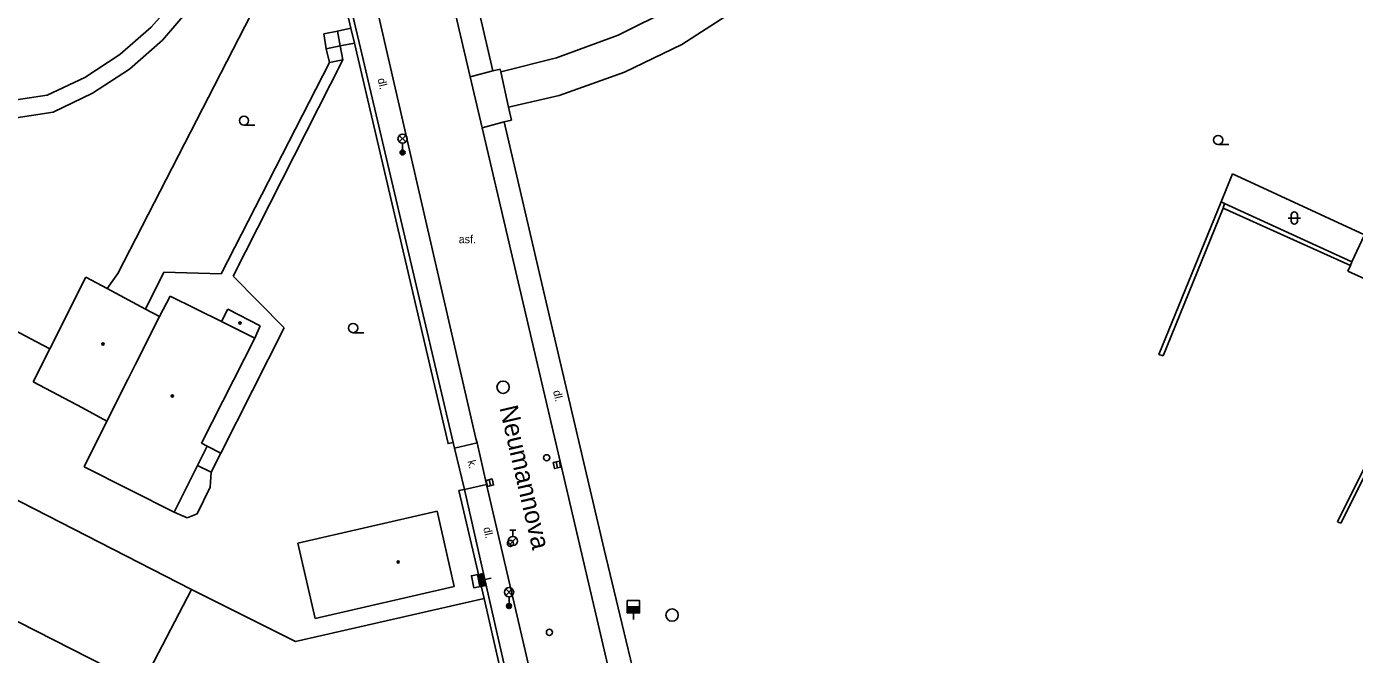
# Model space of a CAD drawing. Extents: x -600309 to -598967, y -1161267 to -1160292.
# Drawn here: x -600131.5 to -600023.6, y -1160760.1 to -1160709.1 of the extents above; entities that cross this region are included whole.
import ezdxf

# ---------------------------------------------------------------- set-up
doc = ezdxf.new("R2010")
doc.units = 0
for name, color, linetype in [('Level 10', 7, 'Continuous'), ('Level 11', 7, 'Continuous'), ('Level 27', 7, 'Continuous'), ('Level 28', 7, 'Continuous'), ('Level 31', 7, 'Continuous'), ('Level 33', 7, 'Continuous'), ('Level 36', 7, 'Continuous'), ('Level 39', 7, 'Continuous'), ('Level 40', 7, 'Continuous'), ('Level 49', 7, 'Continuous'), ('Level 5', 7, 'Continuous'), ('Level 51', 7, 'Continuous'), ('Level 54', 7, 'Continuous'), ('Level 7', 7, 'Continuous'), ('Level 8', 7, 'Continuous')]:
    doc.layers.add(name, color=color, linetype=linetype)

msp = doc.modelspace()

# ---------------------------------------------------------------- linework, layer by layer
at = {"layer": 'Level 10'}
for points in [[(-600097.52, -1160704.37), (-600095.45, -1160713.2)], [(-600094.9, -1160742.93), (-600094.9864, -1160742.5546), (-600103.4099, -1160705.95)], [(-600095.45, -1160713.2), (-600094.48, -1160717.34)], [(-600094.48, -1160717.34), (-600088.12, -1160744.53)], [(-600094.15, -1160746.17), (-600094.9, -1160742.93)], [(-600088.12, -1160744.53), (-600082.56, -1160768.3)], [(-600094.12, -1160746.3), (-600094.15, -1160746.17)], [(-600084.74, -1160786.63), (-600094.12, -1160746.3)]]:
    msp.add_lwpolyline(points, dxfattribs=at)
at = {"layer": 'Level 11'}
for points in [[(-600129.83, -1160714.7), (-600126.77, -1160713.25), (-600123.93, -1160711.4), (-600121.38, -1160709.18), (-600119.14, -1160706.63), (-600117.27, -1160703.81), (-600115.81, -1160700.76), (-600114.77, -1160697.53), (-600114.17, -1160694.2)], [(-600113.03, -1160694.36), (-600113.61, -1160697.88), (-600114.6599, -1160701.3), (-600116.18, -1160704.53), (-600118.12, -1160707.52), (-600120.46, -1160710.23), (-600123.14, -1160712.58), (-600126.13, -1160714.54), (-600129.35, -1160716.08)], [(-600124.96, -1160730.4), (-600124.08, -1160729.1599), (-600107.87, -1160697.61)], [(-600105.15, -1160709.25), (-600106.24, -1160709.5)], [(-600106.24, -1160709.5), (-600107.36, -1160709.7199)], [(-600107.36, -1160709.7199), (-600107.15, -1160710.93)], [(-600106.24, -1160709.5), (-600106.01, -1160710.68)], [(-600106.01, -1160710.68), (-600104.87, -1160710.48)], [(-600106.01, -1160710.68), (-600107.15, -1160710.93)], [(-600107.15, -1160710.93), (-600106.88, -1160712.04)], [(-600105.8, -1160711.82), (-600106.01, -1160710.68)], [(-600106.88, -1160712.04), (-600115.68, -1160729.2)], [(-600114.71, -1160729.38), (-600105.8, -1160711.82)], [(-600106.88, -1160712.04), (-600105.8, -1160711.82)], [(-600151.44, -1160713.05), (-600140.82, -1160716.35), (-600129.83, -1160714.7)], [(-600095.45, -1160713.2), (-600093.62, -1160712.7199)], [(-600151.9699, -1160714.35), (-600140.86, -1160717.82), (-600129.35, -1160716.08)], [(-600094.48, -1160717.34), (-600092.69, -1160716.85)], [(-600120.35, -1160729.05), (-600121.85, -1160732.06)], [(-600115.68, -1160729.2), (-600120.35, -1160729.05)], [(-600110.58, -1160733.58), (-600114.71, -1160729.38)], [(-600139.15, -1160730.23), (-600131.21, -1160734.44)], [(-600115.71, -1160743.75), (-600110.58, -1160733.58)], [(-600131.21, -1160734.44), (-600129.62, -1160735.28)], [(-600115.71, -1160743.75), (-600116.84, -1160743.19)], [(-600116.49, -1160745.3), (-600115.71, -1160743.75)], [(-600094.9, -1160742.93), (-600096.74, -1160743.35)], [(-600117.62, -1160744.76), (-600116.49, -1160745.3)], [(-600116.59, -1160746.51), (-600116.49, -1160745.3)], [(-600117.65, -1160748.68), (-600116.59, -1160746.51)], [(-600095.93, -1160746.7), (-600094.12, -1160746.3)], [(-600119.51, -1160748.56), (-600118.44, -1160749.01)], [(-600118.44, -1160749.01), (-600117.65, -1160748.68)], [(-600118.11, -1160754.82), (-600109.65, -1160759.06)], [(-600109.65, -1160759.06), (-600094.32, -1160755.55)]]:
    msp.add_lwpolyline(points, dxfattribs=at)
at = {"layer": 'Level 27'}
for p, q in [((-600088.4599, -1160744.4651), (-600088.3599, -1160744.9549)), ((-600093.9173, -1160745.9067), (-600093.8027, -1160746.3933))]:
    msp.add_line(p, q, dxfattribs=at)
for points in [[(-600088.7049, -1160744.5151), (-600088.6048, -1160745.005), (-600088.1149, -1160744.9049), (-600088.215, -1160744.415)], [(-600094.1606, -1160745.964), (-600094.046, -1160746.4506), (-600093.5594, -1160746.336), (-600093.674, -1160745.8494)]]:
    msp.add_lwpolyline(points, close=True, dxfattribs=at)
for centre in [(-600092.79, -1160738.4), (-600079.06, -1160756.9)]:
    msp.add_circle(centre, 0.5, dxfattribs=at)
at = {"layer": 'Level 28'}
for p, q in [((-600092.24, -1160750.015), (-600091.74, -1160750.015)), ((-600091.99, -1160750.515), (-600091.99, -1160750.015)), ((-600092.248, -1160751.162), (-600091.718, -1160750.632)), ((-600094.6746, -1160754.5908), (-600094.8654, -1160753.6092)), ((-600094.6255, -1160754.5813), (-600094.8163, -1160753.5996)), ((-600094.5764, -1160754.5717), (-600094.7672, -1160753.5901)), ((-600094.5274, -1160754.5622), (-600094.7182, -1160753.5806)), ((-600094.4783, -1160754.5527), (-600094.6691, -1160753.571)), ((-600094.4292, -1160754.5431), (-600094.62, -1160753.5615)), ((-600094.3801, -1160754.5336), (-600094.5709, -1160753.5519)), ((-600094.331, -1160754.524), (-600094.5218, -1160753.5424)), ((-600094.2819, -1160754.5145), (-600094.4728, -1160753.5329)), ((-600094.2329, -1160754.5049), (-600094.4237, -1160753.5233)), ((-600094.2792, -1160754.0046), (-600093.7589, -1160753.9035)), ((-600082.7, -1160756.22), (-600081.7, -1160756.22)), ((-600082.7, -1160756.27), (-600081.7, -1160756.27)), ((-600082.7, -1160756.32), (-600081.7, -1160756.32)), ((-600082.7, -1160756.37), (-600081.7, -1160756.37)), ((-600082.7, -1160756.42), (-600081.7, -1160756.42)), ((-600082.7, -1160756.47), (-600081.7, -1160756.47)), ((-600082.7, -1160756.52), (-600081.7, -1160756.52)), ((-600082.7, -1160756.57), (-600081.7, -1160756.57)), ((-600082.7, -1160756.62), (-600081.7, -1160756.62)), ((-600082.7, -1160756.67), (-600081.7, -1160756.67)), ((-600082.2, -1160756.72), (-600082.2, -1160757.25))]:
    msp.add_line(p, q, dxfattribs=at)
for points in [[(-600094.1838, -1160754.4954), (-600094.3746, -1160753.5138), (-600095.3562, -1160753.7046), (-600095.1654, -1160754.6862)], [(-600082.7, -1160756.72), (-600081.7, -1160756.72), (-600081.7, -1160755.72), (-600082.7, -1160755.72)]]:
    msp.add_lwpolyline(points, close=True, dxfattribs=at)
for centre, radius in [((-600092.19, -1160751.09), 0.25), ((-600091.99, -1160750.89), 0.375), ((-600089.02, -1160758.3), 0.25)]:
    msp.add_circle(centre, radius, dxfattribs=at)
at = {"layer": 'Level 31'}
msp.add_circle((-600089.24, -1160744.13), 0.25, dxfattribs=at)
at = {"layer": 'Level 33'}
for p, q in [((-600101.215, -1160718.49), (-600100.685, -1160717.96)), ((-600101.215, -1160717.96), (-600100.685, -1160718.49)), ((-600100.95, -1160718.6), (-600100.95, -1160719.35)), ((-600092.565, -1160755.31), (-600092.035, -1160754.78)), ((-600092.565, -1160754.78), (-600092.035, -1160755.31)), ((-600092.3, -1160755.42), (-600092.3, -1160756.17))]:
    msp.add_line(p, q, dxfattribs=at)
for centre, radius in [((-600100.95, -1160718.225), 0.375), ((-600100.95, -1160719.35), 0.2), ((-600100.95, -1160719.35), 0.1445), ((-600100.95, -1160719.35), 0.0876), ((-600092.3, -1160755.045), 0.375), ((-600092.3, -1160756.17), 0.2), ((-600092.3, -1160756.17), 0.1445), ((-600092.3, -1160756.17), 0.0876)]:
    msp.add_circle(centre, radius, dxfattribs=at)
at = {"layer": 'Level 36'}
for p, q in [((-600113.83, -1160717.135), (-600112.955, -1160717.135)), ((-600034.69, -1160718.705), (-600033.815, -1160718.705)), ((-600028.756, -1160724.416), (-600028.756, -1160724.916)), ((-600028.256, -1160724.416), (-600028.256, -1160724.916)), ((-600029.006, -1160724.666), (-600028.006, -1160724.666)), ((-600104.9699, -1160733.975), (-600104.0949, -1160733.975))]:
    msp.add_line(p, q, dxfattribs=at)
for centre in [(-600113.8301, -1160716.7599), (-600034.6901, -1160718.3299), (-600104.97, -1160733.5999)]:
    msp.add_circle(centre, 0.375, dxfattribs=at)
for centre, start, end in [((-600028.5057, -1160724.4163), 0, 180), ((-600028.5057, -1160724.9163), 180, 0)]:
    msp.add_arc(centre, 0.25, start, end, dxfattribs=at)
at = {"layer": 'Level 39'}
for centre, radius in [((-600114.1599, -1160733.19), 0.09), ((-600114.1599, -1160733.19), 0.0398), ((-600125.29, -1160734.9), 0.09), ((-600125.29, -1160734.9), 0.0398), ((-600119.6599, -1160739.12), 0.09), ((-600119.6599, -1160739.12), 0.0398), ((-600101.31, -1160752.6), 0.09), ((-600101.31, -1160752.6), 0.0398)]:
    msp.add_circle(centre, radius, dxfattribs=at)
at = {"layer": 'Level 5'}
for points in [[(-600022.81, -1160726.03), (-600023.82, -1160728.23)], [(-600023.94, -1160728.51), (-600024.1599, -1160728.9699)], [(-600023.82, -1160728.23), (-600023.94, -1160728.51)], [(-600126.68, -1160729.48), (-600129.62, -1160735.28)], [(-600124.96, -1160730.4), (-600126.68, -1160729.48)], [(-600024.1599, -1160728.9699), (-600016.54, -1160732.43)], [(-600121.85, -1160732.06), (-600124.96, -1160730.4)], [(-600119.84, -1160731), (-600120.69, -1160732.67)], [(-600119.84, -1160731), (-600115.65, -1160733.06)], [(-600120.69, -1160732.67), (-600121.85, -1160732.06)], [(-600115.14, -1160732.07), (-600115.65, -1160733.06)], [(-600115.14, -1160732.07), (-600112.51, -1160733.4099)], [(-600120.69, -1160732.67), (-600122.6599, -1160736.53)], [(-600115.65, -1160733.06), (-600112.96, -1160734.4099)], [(-600112.51, -1160733.4099), (-600112.96, -1160734.4099)], [(-600129.62, -1160735.28), (-600130.9699, -1160737.9699)], [(-600112.96, -1160734.4099), (-600117.28, -1160742.94)], [(-600122.6599, -1160736.53), (-600123.25, -1160737.73)], [(-600130.9699, -1160737.9699), (-600126.95, -1160740.07)], [(-600123.25, -1160737.73), (-600124.9699, -1160741.1599)], [(-600126.95, -1160740.07), (-600124.9699, -1160741.1599)], [(-600124.9699, -1160741.1599), (-600126.82, -1160744.87)], [(-600116.84, -1160743.19), (-600117.62, -1160744.76)], [(-600117.28, -1160742.94), (-600116.84, -1160743.19)], [(-600126.82, -1160744.87), (-600119.51, -1160748.56)], [(-600117.62, -1160744.76), (-600119.51, -1160748.56)], [(-600109.45, -1160751.07), (-600098.13, -1160748.46)], [(-600098.13, -1160748.46), (-600096.77, -1160754.59)], [(-600108.05, -1160757.18), (-600109.45, -1160751.07)], [(-600096.77, -1160754.59), (-600108.05, -1160757.18)], [(-600133.62, -1160756.71), (-600122.14, -1160762.57)]]:
    msp.add_lwpolyline(points, dxfattribs=at)
at = {"layer": 'Level 51'}
for points in [[(-600083.43, -1160709.83), (-600078.98, -1160707.61)], [(-600088.45, -1160711.65), (-600083.43, -1160709.83)], [(-600092.98, -1160712.8), (-600088.45, -1160711.65)], [(-600034.44, -1160723.35), (-600033.52, -1160721.09)], [(-600033.52, -1160721.09), (-600022.81, -1160726.03)], [(-600034.17, -1160723.49), (-600034.44, -1160723.35)], [(-600034.27, -1160723.86), (-600034.17, -1160723.49)], [(-600034.27, -1160723.86), (-600023.94, -1160728.51)]]:
    msp.add_lwpolyline(points, dxfattribs=at)
at = {"layer": 'Level 54'}
for points in [[(-600074.32, -1160708.04), (-600078.27, -1160710.57)], [(-600078.27, -1160710.57), (-600082.92, -1160712.82)], [(-600082.92, -1160712.82), (-600088.24, -1160714.71), (-600092.34, -1160715.68)], [(-600034.44, -1160723.35), (-600039.51, -1160735.76)], [(-600039.17, -1160735.85), (-600034.27, -1160723.86)], [(-600023.82, -1160728.23), (-600034.17, -1160723.49)], [(-600017.9699, -1160735.29), (-600025, -1160749.34)], [(-600039.51, -1160735.76), (-600039.17, -1160735.85)], [(-600024.73, -1160749.44), (-600017.69, -1160735.39)], [(-600025, -1160749.34), (-600024.73, -1160749.44)]]:
    msp.add_lwpolyline(points, dxfattribs=at)
at = {"layer": 'Level 7'}
for points in [[(-600104.77, -1160709.17), (-600107.6, -1160696.9699)], [(-600107.87, -1160697.61), (-600105.15, -1160709.25)], [(-600093.62, -1160712.7199), (-600095.81, -1160703.25)], [(-600105.15, -1160709.25), (-600104.87, -1160710.48)], [(-600104.4699, -1160710.42), (-600104.77, -1160709.17)], [(-600104.87, -1160710.48), (-600097.26, -1160742.98), (-600096.85, -1160742.88)], [(-600096.85, -1160742.88), (-600104.4699, -1160710.42)], [(-600093.03, -1160712.58), (-600093.62, -1160712.7199)], [(-600092.69, -1160716.85), (-600092.11, -1160716.71)], [(-600089.1, -1160732.3), (-600092.69, -1160716.85)], [(-600084.57, -1160751.57), (-600089.1, -1160732.3)], [(-600144.74, -1160741.2), (-600118.11, -1160754.82)], [(-600095.93, -1160746.7), (-600096.37, -1160746.8), (-600094.32, -1160755.55)], [(-600086.09, -1160789.93), (-600093.93, -1160755.45), (-600095.93, -1160746.7)], [(-600080.65, -1160767.93), (-600084.57, -1160751.57)], [(-600118.11, -1160754.82), (-600122.14, -1160762.57)], [(-600094.32, -1160755.55), (-600086.55, -1160789.69)]]:
    msp.add_lwpolyline(points, dxfattribs=at)
at = {"layer": 'Level 8'}
for points in [[(-600093.03, -1160712.58), (-600092.98, -1160712.8), (-600092.34, -1160715.68), (-600092.11, -1160716.71)], [(-600095.93, -1160746.7), (-600096.74, -1160743.35), (-600096.85, -1160742.88)]]:
    msp.add_lwpolyline(points, dxfattribs=at)

# ---------------------------------------------------------------- texts
at = {"layer": 'Level 40'}
for s, rotation, p in [('dl.', 283.37, (-600102.99, -1160713.39)), ('dl.', 283.37, (-600088.73, -1160738.73)), ('k.', 284.15, (-600095.68, -1160744.4099)), ('dl.', 283, (-600094.4, -1160749.83))]:
    msp.add_text(s, height=0.65, rotation=rotation, dxfattribs=at).set_placement(p)
msp.add_text('asf.', height=0.65, dxfattribs=at).set_placement((-600096.39, -1160726.71))
at = {"layer": 'Level 49'}
msp.add_text('Neumannova', height=1.5, rotation=283.1, dxfattribs=at).set_placement((-600093.09, -1160740.06))

doc.saveas('drawing.dxf')
